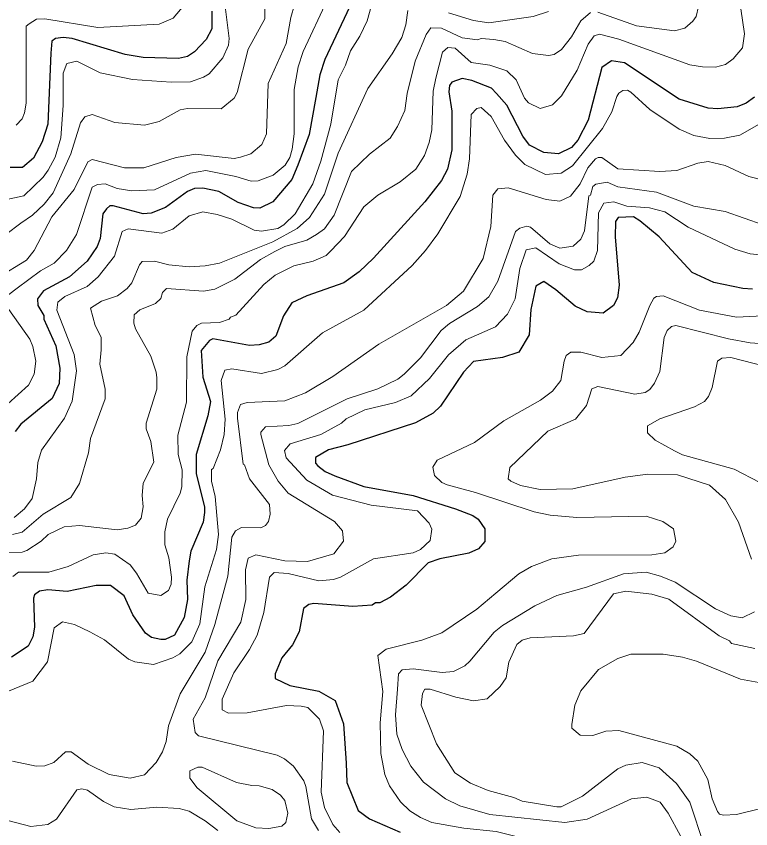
# Model space of a CAD drawing. Extents: x 423 to 448.8, y 7456.3 to 7484.
# Drawn here: x 430.968 to 432.377, y 7463.069 to 7464.628 of the extents above; entities that cross this region are included whole.
import ezdxf

# ---------------------------------------------------------------- set-up
doc = ezdxf.new("R2010")
doc.units = 0
doc.header["$LTSCALE"] = 0.032
doc.layers.add('1', color=7, linetype='Continuous', lineweight=25)
doc.layers.add('2', color=7, linetype='Continuous', lineweight=13)

msp = doc.modelspace()

# ---------------------------------------------------------------- linework, layer by layer
at = {"layer": '1'}
for points in [[(431.3433, 7464.6378), (431.3433, 7464.6038), (431.3325, 7464.5836), (431.3101, 7464.5597), (431.2962, 7464.5511), (431.2792, 7464.5473), (431.2111, 7464.5488), (431.1771, 7464.555), (431.075, 7464.5852), (431.058, 7464.5875), (431.0432, 7464.5851), (431.0363, 7464.5805), (431.034, 7464.5573), (431.0286, 7464.4212), (431.0177, 7464.3872), (431.0007, 7464.3555), (430.9798, 7464.3377), (430.9559, 7464.3377)], [(431.6071, 7464.6455), (431.5599, 7464.545), (431.5506, 7464.5156), (431.5429, 7464.4723), (431.5298, 7464.4011), (431.5081, 7464.3423), (431.4965, 7464.3145), (431.4601, 7464.2719), (431.4354, 7464.2595), (431.423, 7464.2603), (431.3936, 7464.2704), (431.3565, 7464.292), (431.3256, 7464.2982), (431.3101, 7464.2974), (431.2962, 7464.292), (431.2544, 7464.2611), (431.2266, 7464.2503), (431.2111, 7464.2487), (431.1539, 7464.2642), (431.1476, 7464.2642), (431.1407, 7464.2588), (431.1337, 7464.2487), (431.1291, 7464.2016), (431.1229, 7464.1861), (431.1036, 7464.1582), (431.0703, 7464.1281), (431.02, 7464.101), (431.0084, 7464.0855), (431.0092, 7464.0732), (431.0208, 7464.0538), (431.0208, 7464.0468), (431.044, 7463.9958), (431.0517, 7463.9525), (431.0502, 7463.9231), (431.037, 7463.8945), (430.9767, 7463.845), (430.9659, 7463.8311)], [(432.3844, 7464.473), (432.3682, 7464.4614), (432.3512, 7464.4545), (432.3141, 7464.4506), (432.2955, 7464.4514), (432.2398, 7464.4692), (432.1346, 7464.5388), (432.1099, 7464.5426), (432.0913, 7464.5295), (432.065, 7464.4289), (432.0456, 7464.3903), (432.0333, 7464.3763), (432.0085, 7464.3639), (431.9799, 7464.3663), (431.9528, 7464.3809), (431.9397, 7464.398), (431.9088, 7464.4575), (431.8894, 7464.48), (431.8794, 7464.49), (431.8422, 7464.5047), (431.8237, 7464.5086), (431.8035, 7464.5017), (431.7989, 7464.4954), (431.7981, 7464.4831), (431.8036, 7464.446), (431.8036, 7464.3717), (431.795, 7464.3346), (431.7835, 7464.3129), (431.7517, 7464.2719), (431.6535, 7464.1636), (431.6257, 7464.1373), (431.5963, 7464.1164), (431.5251, 7464.0917), (431.4965, 7464.0778), (431.4803, 7464.053), (431.4656, 7464.0144), (431.4524, 7464.0027), (431.4339, 7463.9973), (431.4153, 7463.9965), (431.3449, 7464.0089), (431.3387, 7464.0058), (431.3225, 7463.9865), (431.3256, 7463.9355), (431.3403, 7463.889), (431.3356, 7463.8612), (431.3132, 7463.787), (431.3132, 7463.7499), (431.3287, 7463.6864), (431.3287, 7463.6756), (431.3263, 7463.657), (431.3031, 7463.6013), (431.2993, 7463.5828), (431.2954, 7463.5457), (431.2962, 7463.5085), (431.29, 7463.4745), (431.2714, 7463.4404), (431.2536, 7463.4319), (431.2451, 7463.4319), (431.2273, 7463.4358), (431.2157, 7463.4443), (431.1917, 7463.4791), (431.1747, 7463.5155), (431.1484, 7463.5356), (431.1214, 7463.5356), (431.0657, 7463.524), (431.0286, 7463.5271), (431.0123, 7463.5248), (431.003, 7463.5178), (431.0007, 7463.5116), (431.003, 7463.4559), (430.9999, 7463.4374), (430.9906, 7463.4195), (430.959, 7463.3979)], [(432.3806, 7464.1041), (432.362, 7464.1056), (432.3063, 7464.1172), (432.2646, 7464.1365), (432.2011, 7464.2046), (432.164, 7464.2356), (432.1524, 7464.2433), (432.123, 7464.2417), (432.1176, 7464.234), (432.1168, 7464.2046), (432.1245, 7464.1118), (432.1214, 7464.0878), (432.1137, 7464.0732), (432.0936, 7464.0584), (432.0635, 7464.0608), (432.0402, 7464.0716), (432.0031, 7464.1033), (431.9799, 7464.1188), (431.9644, 7464.1102), (431.9552, 7464.0654), (431.9521, 7464.0167), (431.9319, 7463.9834), (431.901, 7463.9734), (431.8453, 7463.9656), (431.826, 7463.9448), (431.7819, 7463.8798), (431.768, 7463.8666), (431.734, 7463.848), (431.604, 7463.8055), (431.5669, 7463.7962), (431.5421, 7463.7815), (431.5421, 7463.7707), (431.5467, 7463.7653), (431.5607, 7463.7545), (431.5793, 7463.7459), (431.635, 7463.7258), (431.7293, 7463.7081), (431.8105, 7463.6825), (431.8438, 7463.6702), (431.8538, 7463.6632), (431.867, 7463.6447), (431.867, 7463.6199), (431.8546, 7463.606), (431.8361, 7463.5974), (431.7804, 7463.5866), (431.7579, 7463.5789), (431.7162, 7463.5364), (431.686, 7463.5132), (431.6651, 7463.5023), (431.6574, 7463.5023), (431.6504, 7463.4977), (431.6133, 7463.4954), (431.5391, 7463.5008), (431.529, 7463.4992), (431.5189, 7463.4915), (431.5104, 7463.4467), (431.498, 7463.4219), (431.4771, 7463.3971), (431.4648, 7463.3662), (431.4648, 7463.3569), (431.4926, 7463.3437), (431.5483, 7463.3329), (431.58, 7463.3152), (431.5955, 7463.2703), (431.6009, 7463.1945), (431.6024, 7463.1574), (431.6241, 7463.104), (431.6458, 7463.0878), (431.7046, 7463.0622)]]:
    msp.add_lwpolyline(points, dxfattribs=at)
at = {"layer": '2'}
for points in [[(431.5089, 7464.6749), (431.4949, 7464.6254), (431.4856, 7464.5759), (431.4509, 7464.4993), (431.4478, 7464.4027), (431.4392, 7464.3817), (431.4176, 7464.3639), (431.3983, 7464.3578), (431.3859, 7464.3554), (431.3117, 7464.3632), (431.2745, 7464.357), (431.2127, 7464.3369), (431.1755, 7464.3369), (431.1136, 7464.3531), (431.1051, 7464.3485), (431.0788, 7464.2959), (431.0363, 7464.2433), (431.0022, 7464.1783), (430.9876, 7464.1598), (430.9327, 7464.1265)], [(430.9481, 7464.2092), (430.9767, 7464.2309), (430.9992, 7464.2464), (431.0216, 7464.2673), (431.0386, 7464.2889), (431.0726, 7464.364), (431.0912, 7464.4235), (431.0997, 7464.4351), (431.1136, 7464.4397), (431.157, 7464.4243), (431.2142, 7464.4189), (431.242, 7464.4258), (431.2823, 7464.4483), (431.2962, 7464.4513), (431.3612, 7464.4506), (431.3859, 7464.4707), (431.392, 7464.4815), (431.4129, 7464.5651), (431.4447, 7464.6231), (431.4447, 7464.6502)], [(430.9535, 7464.094), (430.9698, 7464.1064), (431.0146, 7464.1396), (431.0409, 7464.1543), (431.0641, 7464.1783), (431.0835, 7464.2093), (431.1136, 7464.2998), (431.1237, 7464.3052), (431.1384, 7464.3067), (431.1616, 7464.2974), (431.1894, 7464.2928), (431.2328, 7464.2951), (431.3024, 7464.3268), (431.3318, 7464.3323), (431.389, 7464.3207), (431.4184, 7464.3113), (431.4323, 7464.3121), (431.4609, 7464.323), (431.4841, 7464.3423), (431.4926, 7464.357), (431.4972, 7464.3733), (431.5011, 7464.4027), (431.5011, 7464.4877), (431.5089, 7464.531), (431.5181, 7464.5604), (431.5653, 7464.661)], [(431.3689, 7464.6471), (431.3766, 7464.5852), (431.3751, 7464.5728), (431.3642, 7464.5481), (431.3379, 7464.5179), (431.3271, 7464.5109), (431.3024, 7464.5024), (431.2652, 7464.5016), (431.191, 7464.507), (431.1291, 7464.5194), (431.0842, 7464.5418), (431.0649, 7464.5372), (431.0579, 7464.5187), (431.0579, 7464.4568), (431.0533, 7464.3949), (431.0424, 7464.3578), (431.0293, 7464.333), (431.0193, 7464.3191), (430.9821, 7464.2835), (430.9311, 7464.2727)], [(431.29, 7464.6494), (431.2691, 7464.6246), (431.242, 7464.613), (431.1245, 7464.6068), (431.0224, 7464.6231), (431.0069, 7464.6223), (430.9929, 7464.6138), (430.9868, 7464.6091), (430.9868, 7464.4614), (430.9837, 7464.4429), (430.979, 7464.4312), (430.9674, 7464.4189)], [(431.7192, 7464.6393), (431.7154, 7464.6115), (431.7076, 7464.5875), (431.6891, 7464.5558), (431.6427, 7464.4893), (431.5854, 7464.3655), (431.5592, 7464.2866), (431.5305, 7464.2417), (431.5065, 7464.2209), (431.4602, 7464.1953), (431.3581, 7464.1543), (431.3302, 7464.149), (431.2993, 7464.1474), (431.2606, 7464.1512), (431.2328, 7464.1582), (431.2095, 7464.1574), (431.2041, 7464.1513), (431.1894, 7464.1164), (431.1809, 7464.1056), (431.1623, 7464.0917), (431.1314, 7464.0816), (431.1105, 7464.0677), (431.119, 7464.0345), (431.1306, 7464.012), (431.1306, 7463.9881), (431.1283, 7463.9602), (431.1384, 7463.9123), (431.1384, 7463.8937), (431.1105, 7463.8179), (431.1067, 7463.7901), (431.0889, 7463.7313), (431.0726, 7463.7042), (431.0192, 7463.6725), (430.9791, 7463.6377)], [(431.6489, 7464.6471), (431.6411, 7464.6192), (431.6272, 7464.5898), (431.6094, 7464.562), (431.5993, 7464.5341), (431.5854, 7464.5063), (431.5715, 7464.4212), (431.5522, 7464.3501), (431.5367, 7464.3067), (431.5027, 7464.2487), (431.481, 7464.2278), (431.4694, 7464.2209), (431.4385, 7464.2155), (431.4246, 7464.2178), (431.3813, 7464.2386), (431.3534, 7464.2479), (431.3256, 7464.2526), (431.2993, 7464.2449), (431.2683, 7464.2193), (431.2474, 7464.2116), (431.1825, 7464.2201), (431.1709, 7464.2147), (431.1562, 7464.1675), (431.1252, 7464.1281), (431.1036, 7464.1095), (431.061, 7464.0902), (431.0479, 7464.0793), (431.0455, 7464.0639), (431.0788, 7463.9788), (431.0835, 7463.9479), (431.075, 7463.8891), (431.0602, 7463.8565), (431.0162, 7463.7955)], [(432.0696, 7464.6354), (432.051, 7464.6192), (432.0333, 7464.5883), (432.014, 7464.5643), (432, 7464.555), (431.9892, 7464.5527), (431.9583, 7464.5565), (431.9057, 7464.5797), (431.884, 7464.5836), (431.86, 7464.5852), (431.8531, 7464.5829), (431.8237, 7464.5867), (431.7835, 7464.6053), (431.7633, 7464.606), (431.754, 7464.5929), (431.7332, 7464.5419), (431.7177, 7464.48), (431.7131, 7464.4475), (431.6991, 7464.4166), (431.6852, 7464.3941), (431.6457, 7464.3632), (431.611, 7464.3299), (431.5777, 7464.2464), (431.5592, 7464.2201), (431.5437, 7464.2092), (431.5251, 7464.1984), (431.4834, 7464.186), (431.464, 7464.1768), (431.4362, 7464.1613), (431.3875, 7464.1234), (431.3488, 7464.1041), (431.3271, 7464.1002), (431.256, 7464.1056), (431.2482, 7464.0979), (431.2451, 7464.0863), (431.2351, 7464.077), (431.2049, 7464.0646), (431.194, 7464.0553), (431.1933, 7464.0391), (431.1964, 7464.0283), (431.2258, 7463.9757), (431.2366, 7463.9448), (431.2374, 7463.9339), (431.2374, 7463.9123), (431.2173, 7463.8473), (431.2173, 7463.8365), (431.2258, 7463.8117), (431.232, 7463.7722), (431.2111, 7463.732), (431.2095, 7463.7081), (431.2111, 7463.6864), (431.2072, 7463.6647)], [(431.9892, 7464.637), (431.9598, 7464.6277), (431.8747, 7464.6153), (431.8453, 7464.62), (431.7974, 7464.6346)], [(432.3581, 7464.6424), (432.3651, 7464.5945), (432.3612, 7464.5674), (432.3434, 7464.5465), (432.3287, 7464.5356), (432.3094, 7464.5302), (432.2847, 7464.531), (432.2599, 7464.5349), (432.1238, 7464.5844), (432.0867, 7464.5937), (432.0766, 7464.5906)], [(432.2769, 7464.6471), (432.2723, 7464.6277), (432.2661, 7464.6184), (432.2506, 7464.6053), (432.2305, 7464.5999), (432.1578, 7464.6099), (432.0836, 7464.6362)], [(432.0766, 7464.5906), (432.065, 7464.5744), (432.0441, 7464.5249), (432.0139, 7464.4754), (431.9969, 7464.4583), (431.9729, 7464.4513), (431.9505, 7464.4622), (431.9428, 7464.4707), (431.9273, 7464.5062), (431.9088, 7464.5233), (431.8763, 7464.5341), (431.8407, 7464.5395), (431.8098, 7464.5666), (431.7958, 7464.5682), (431.7858, 7464.5589), (431.7726, 7464.5094), (431.768, 7464.4846), (431.7649, 7464.4104), (431.7602, 7464.3856), (431.7509, 7464.3609), (431.7347, 7464.3345), (431.7046, 7464.3106), (431.6613, 7464.285), (431.6349, 7464.2626), (431.5978, 7464.2054), (431.5715, 7464.1776), (431.5623, 7464.169), (431.5375, 7464.1582), (431.5004, 7464.149), (431.4648, 7464.1312), (431.4431, 7464.1134), (431.389, 7464.0546), (431.3789, 7464.0507), (431.3766, 7464.0468), (431.3581, 7464.0406), (431.3232, 7464.0391), (431.314, 7464.0344), (431.3054, 7464.0237), (431.2954, 7463.9742), (431.2946, 7463.8875), (431.2776, 7463.8241), (431.2784, 7463.787), (431.2861, 7463.7576), (431.2853, 7463.7251), (431.2822, 7463.7127), (431.2583, 7463.6632), (431.2529, 7463.6385), (431.2529, 7463.6137), (431.2606, 7463.589), (431.266, 7463.5518), (431.2652, 7463.5379), (431.2598, 7463.5263), (431.2451, 7463.5162), (431.2211, 7463.5209), (431.1987, 7463.5595), (431.1863, 7463.575), (431.157, 7463.5959), (431.1399, 7463.5982), (431.1152, 7463.5944), (431.0672, 7463.5719), (431.0301, 7463.5611), (430.9721, 7463.5611), (430.9612, 7463.5526)], [(431.3201, 7463.4621), (431.3294, 7463.5333), (431.3518, 7463.6044), (431.3557, 7463.6338), (431.3495, 7463.7065), (431.3426, 7463.7359), (431.3426, 7463.7583), (431.3456, 7463.7599), (431.3596, 7463.7963), (431.3665, 7463.8257), (431.3688, 7463.855), (431.3611, 7463.9293), (431.3681, 7463.9486), (431.3813, 7463.9517), (431.4385, 7463.9424), (431.4694, 7463.9501), (431.4834, 7463.9571), (431.5553, 7464.0205), (431.635, 7464.0639), (431.7277, 7464.1497), (431.7533, 7464.1783), (431.7765, 7464.2108), (431.8198, 7464.282), (431.8329, 7464.3253), (431.8376, 7464.3547), (431.8407, 7464.4398), (431.8515, 7464.4513), (431.86, 7464.4529), (431.8793, 7464.4359), (431.9049, 7464.3903), (431.9257, 7464.3616), (431.9436, 7464.3438), (431.983, 7464.3245), (432.0132, 7464.3268), (432.0348, 7464.3408), (432.0928, 7464.4127), (432.1106, 7464.4444), (432.1199, 7464.4738), (432.1238, 7464.4808), (432.1315, 7464.4854), (432.1408, 7464.4862), (432.147, 7464.4823), (432.1833, 7464.449), (432.2398, 7464.4111), (432.2677, 7464.3995), (432.2986, 7464.3934), (432.3264, 7464.3941), (432.3558, 7464.3996), (432.3929, 7464.4212)], [(432.4007, 7464.3137), (432.3736, 7464.3206), (432.328, 7464.3415), (432.2955, 7464.3493), (432.2754, 7464.3462), (432.2352, 7464.3322), (432.2027, 7464.3299), (432.1222, 7464.3353), (432.0913, 7464.357), (432.0843, 7464.357), (432.0789, 7464.3547), (432.0642, 7464.3369), (432.0495, 7464.3067)], [(432.4007, 7464.2278), (432.328, 7464.2533), (432.2677, 7464.2634), (432.1965, 7464.2905), (432.1222, 7464.3005), (432.1013, 7464.3098), (432.0797, 7464.3059), (432.0743, 7464.3013), (432.0696, 7464.285), (432.0665, 7464.2835), (432.058, 7464.2162), (432.0511, 7464.2), (432.0364, 7464.1868), (432.0109, 7464.1829), (431.9915, 7464.1915), (431.9544, 7464.2232), (431.9474, 7464.2255), (431.9343, 7464.2217), (431.9257, 7464.2147), (431.8917, 7464.1196), (431.8747, 7464.0894), (431.8531, 7464.0708), (431.7989, 7464.0383), (431.7834, 7464.0252), (431.7432, 7463.9726), (431.7123, 7463.9409), (431.6999, 7463.9316), (431.6613, 7463.913), (431.6025, 7463.8937), (431.5081, 7463.8465), (431.4911, 7463.8426), (431.4462, 7463.8403), (431.4369, 7463.8302), (431.4369, 7463.8257), (431.4524, 7463.7669), (431.4702, 7463.7359), (431.4895, 7463.7127), (431.5785, 7463.6585), (431.594, 7463.6408), (431.5955, 7463.6207), (431.5769, 7463.5967), (431.5267, 7463.582), (431.4834, 7463.5827), (431.4277, 7463.5944), (431.413, 7463.5882), (431.4076, 7463.5658), (431.4083, 7463.5085), (431.399, 7463.4652), (431.3549, 7463.391), (431.3302, 7463.3198), (431.307, 7463.2788), (431.3109, 7463.2532), (431.3178, 7463.2471), (431.4686, 7463.2099), (431.4826, 7463.203)], [(432.0495, 7464.3067), (432.031, 7464.2827), (432.0108, 7464.2735), (431.9846, 7464.2765), (431.9119, 7464.299), (431.8917, 7464.2967), (431.8825, 7464.285), (431.8786, 7464.2248), (431.8639, 7464.1629), (431.826, 7464.1002), (431.7935, 7464.0732), (431.6636, 7463.9989), (431.5754, 7463.937), (431.5228, 7463.9053), (431.4834, 7463.8898), (431.4107, 7463.8867), (431.3983, 7463.8828), (431.3921, 7463.8674), (431.3921, 7463.8566), (431.4029, 7463.7684), (431.406, 7463.7669), (431.4153, 7463.7405), (431.4539, 7463.6911), (431.4547, 7463.6725), (431.4516, 7463.6585), (431.4462, 7463.6508), (431.437, 7463.6462), (431.3998, 7463.6469), (431.3882, 7463.6408), (431.3812, 7463.6284), (431.3735, 7463.5534), (431.3487, 7463.4606), (431.3302, 7463.408), (431.2822, 7463.3275), (431.2598, 7463.2664), (431.2552, 7463.2363), (431.2482, 7463.2162), (431.2366, 7463.196), (431.2142, 7463.172), (431.1864, 7463.1659), (431.1461, 7463.1728), (431.1059, 7463.1929), (431.0734, 7463.2161), (431.0626, 7463.2161), (431.0401, 7463.196), (431.0224, 7463.1898), (431.0061, 7463.1891), (430.9605, 7463.1984)], [(432.4192, 7464.1675), (432.3759, 7464.1721), (432.3465, 7464.1814), (432.2568, 7464.2232), (432.212, 7464.2526), (432.1826, 7464.2603), (432.1393, 7464.2634), (432.1145, 7464.2719), (432.0951, 7464.2696), (432.0851, 7464.2511), (432.0828, 7464.1783), (432.0758, 7464.1582), (432.0673, 7464.1497), (432.0526, 7464.1412), (432.0387, 7464.1412), (432.0093, 7464.1528), (431.9645, 7464.1837), (431.9459, 7464.1799), (431.9343, 7464.1443), (431.925, 7464.0855), (431.9103, 7464.0561), (431.8871, 7464.0321), (431.8306, 7464.0074), (431.7973, 7463.978), (431.761, 7463.9331), (431.7254, 7463.8999), (431.6953, 7463.8867), (431.6365, 7463.8728), (431.6009, 7463.8558), (431.5916, 7463.8473), (431.5522, 7463.8256), (431.4934, 7463.8078), (431.4826, 7463.7947), (431.4856, 7463.7808), (431.5251, 7463.7375), (431.5746, 7463.7088), (431.6489, 7463.6895), (431.7378, 7463.6787), (431.7603, 7463.6555), (431.7649, 7463.6439), (431.7618, 7463.6222), (431.7432, 7463.6044), (431.7293, 7463.5982), (431.6535, 7463.5866), (431.5901, 7463.5518), (431.5762, 7463.5472), (431.5483, 7463.5449), (431.4895, 7463.5588), (431.4625, 7463.5603), (431.4539, 7463.5518), (431.4431, 7463.4838), (431.43, 7463.4405), (431.4153, 7463.4126), (431.3851, 7463.3678), (431.3627, 7463.3175), (431.3627, 7463.2973), (431.3751, 7463.2904), (431.4107, 7463.2912), (431.4865, 7463.3051), (431.5143, 7463.3043), (431.5274, 7463.3012), (431.5499, 7463.2788), (431.5576, 7463.2564), (431.553, 7463.1388), (431.5592, 7463.1094), (431.5754, 7463.0769), (431.5885, 7463.0615)], [(432.4131, 7464.0538), (432.3496, 7464.0507), (432.2785, 7464.0638), (432.2089, 7464.0917), (432.1965, 7464.0902), (432.1911, 7464.0871), (432.1833, 7464.0732), (432.1632, 7464.0221), (432.1516, 7464.002), (432.1276, 7463.9772), (432.0913, 7463.9733), (432.0511, 7463.9834), (432.0317, 7463.9834), (432.0232, 7463.9772), (432.0193, 7463.9664), (432.0124, 7463.9293), (431.9969, 7463.9084), (431.9737, 7463.8914), (431.9033, 7463.8519), (431.8468, 7463.8101), (431.7757, 7463.7761), (431.7672, 7463.763), (431.7703, 7463.7468), (431.7842, 7463.7336), (431.7943, 7463.729), (431.8492, 7463.7142), (431.9614, 7463.6771), (431.9923, 7463.6709), (432.0433, 7463.6663), (432.1764, 7463.6686), (432.2081, 7463.6586), (432.2289, 7463.6447), (432.2336, 7463.6207), (432.2282, 7463.6098), (432.2119, 7463.5982), (432.1872, 7463.5944), (432.0464, 7463.5936), (431.9954, 7463.5866), (431.9567, 7463.5719), (431.932, 7463.558), (431.8879, 7463.5209), (431.8515, 7463.4899), (431.7842, 7463.4451), (431.7463, 7463.4304), (431.6775, 7463.4134), (431.6613, 7463.401), (431.6713, 7463.3322), (431.6659, 7463.2719), (431.6674, 7463.2131), (431.6751, 7463.1729), (431.6837, 7463.1512), (431.7053, 7463.1202), (431.7231, 7463.1032), (431.7432, 7463.0901), (431.7649, 7463.0808)], [(430.952, 7463.8844), (430.9914, 7463.92), (431.0023, 7463.9409), (431.0054, 7463.9664), (430.9999, 7463.9943), (430.9937, 7464.0082), (430.9535, 7464.0654)], [(432.2367, 7463.7483), (432.1795, 7463.7491), (432.1362, 7463.7436), (432.0356, 7463.7212), (431.9729, 7463.7197), (431.9351, 7463.7274), (431.9165, 7463.7359), (431.9118, 7463.7405), (431.9149, 7463.7622), (431.9876, 7463.8318), (432.041, 7463.855), (432.0619, 7463.8813), (432.0719, 7463.913), (432.0836, 7463.9177), (432.1547, 7463.903), (432.1748, 7463.9061), (432.1833, 7463.9115), (432.1926, 7463.9238), (432.2027, 7463.9463), (432.2112, 7464.0113), (432.2166, 7464.0252), (432.2251, 7464.0329), (432.2336, 7464.0345), (432.3342, 7464.0089), (432.3759, 7464.0012), (432.4192, 7463.9981)], [(432.3945, 7463.7336), (432.345, 7463.7591), (432.246, 7463.7862), (432.2305, 7463.7939), (432.1934, 7463.8148), (432.1787, 7463.8287), (432.1787, 7463.8419), (432.2027, 7463.8558), (432.2692, 7463.8782), (432.2885, 7463.889), (432.2963, 7463.8984), (432.3032, 7463.9154), (432.3133, 7463.9664), (432.3218, 7463.9718), (432.3388, 7463.9734), (432.4308, 7463.9494)], [(431.0162, 7463.7955), (431.0092, 7463.7715), (431.0069, 7463.7406), (430.9984, 7463.7026), (430.9837, 7463.6825), (430.9636, 7463.6663)], [(432.3782, 7463.5859), (432.3535, 7463.657), (432.3287, 7463.7004), (432.2978, 7463.7282), (432.2367, 7463.7483)], [(431.2072, 7463.6647), (431.1964, 7463.6516), (431.1817, 7463.6454), (431.1616, 7463.6423), (431.0889, 7463.6508), (431.0595, 7463.6485), (431.0293, 7463.6338), (431.0154, 7463.6207), (430.9883, 7463.6029), (430.9791, 7463.5998), (430.9388, 7463.5982)], [(430.9791, 7463.6377), (430.9605, 7463.6338)], [(432.2421, 7463.0553), (432.2189, 7463.0986), (432.2034, 7463.1195), (432.1779, 7463.1295), (432.1485, 7463.1264), (432.0635, 7463.087), (432.0201, 7463.0808), (431.8763, 7463.0962), (431.819, 7463.1125), (431.7912, 7463.1264), (431.7494, 7463.1581), (431.7246, 7463.1891), (431.7084, 7463.2208), (431.6983, 7463.2501), (431.6952, 7463.2873), (431.6991, 7463.3368), (431.7014, 7463.3662), (431.7084, 7463.3739), (431.7293, 7463.3755), (431.785, 7463.3685), (431.8067, 7463.3709), (431.8283, 7463.3816), (431.8383, 7463.3902), (431.8848, 7463.4459), (431.901, 7463.459), (431.9629, 7463.4969), (432.0047, 7463.5162), (432.0619, 7463.5325), (432.1331, 7463.558), (432.1764, 7463.5611), (432.2042, 7463.5534), (432.2321, 7463.5418), (432.3094, 7463.4907), (432.3388, 7463.4776), (432.3604, 7463.4737), (432.3844, 7463.4853)], [(432.2878, 7463.0367), (432.2599, 7463.1195), (432.2344, 7463.1558), (432.2011, 7463.186), (432.1686, 7463.196), (432.1377, 7463.1906), (432.1222, 7463.1836), (432.0541, 7463.1311), (432.0131, 7463.1109), (432.0047, 7463.1109), (431.9382, 7463.1218), (431.9227, 7463.1287), (431.8732, 7463.1419), (431.8392, 7463.1566), (431.809, 7463.1759), (431.7741, 7463.2316), (431.7448, 7463.3059), (431.7471, 7463.3283), (431.7517, 7463.3368), (431.7618, 7463.3368), (431.8113, 7463.3213), (431.8453, 7463.3144), (431.8716, 7463.3182), (431.8963, 7463.3415), (431.908, 7463.3585), (431.9126, 7463.3886), (431.9281, 7463.4227), (431.9382, 7463.4304), (431.9536, 7463.435), (432.0372, 7463.4389), (432.0572, 7463.4436), (432.1137, 7463.5194), (432.1377, 7463.5247), (432.1872, 7463.5193), (432.2197, 7463.5093), (432.3164, 7463.4389), (432.3365, 7463.4296), (432.3403, 7463.4242), (432.3852, 7463.4149)], [(430.9272, 7463.3229), (430.9999, 7463.3523), (431.0278, 7463.3894), (431.0409, 7463.4543), (431.0564, 7463.466), (431.0796, 7463.4606), (431.109, 7463.4466), (431.1369, 7463.4311), (431.1832, 7463.3941), (431.1956, 7463.3894), (431.2312, 7463.384), (431.2683, 7463.3971), (431.2815, 7463.4048), (431.3047, 7463.4273), (431.3201, 7463.4621)], [(432.4069, 7463.3468), (432.3574, 7463.3561), (432.273, 7463.3902), (432.246, 7463.3979), (432.2089, 7463.4041), (432.147, 7463.4041), (432.1222, 7463.3956), (432.0851, 7463.3747), (432.051, 7463.3337), (432.0394, 7463.3059), (432.034, 7463.2688), (432.034, 7463.2618), (432.0495, 7463.2486), (432.0743, 7463.2478), (432.099, 7463.2563), (432.1238, 7463.2571), (432.2352, 7463.227), (432.2599, 7463.2123), (432.2753, 7463.1983), (432.2947, 7463.1636), (432.3032, 7463.1264), (432.3133, 7463.1017), (432.3171, 7463.097), (432.3249, 7463.0947), (432.3496, 7463.0962), (432.3991, 7463.1086)], [(431.4826, 7463.203), (431.4996, 7463.1891), (431.5197, 7463.1605), (431.5235, 7463.1496), (431.5344, 7463.0878), (431.5475, 7463.0653)], [(431.3549, 7463.0653), (431.3302, 7463.0839), (431.2993, 7463.1024), (431.2807, 7463.1078), (431.2374, 7463.1102), (431.1879, 7463.1055), (431.1554, 7463.111), (431.1353, 7463.121), (431.1044, 7463.1427), (431.0935, 7463.1457), (431.0842, 7463.1434), (431.0448, 7463.087), (431.0286, 7463.0769), (430.9961, 7463.073), (430.9543, 7463.0839)], [(431.7649, 7463.0808), (431.8268, 7463.0699), (431.8887, 7463.0638), (431.9706, 7463.0429), (432, 7463.0406), (432.0836, 7463.0514), (432.113, 7463.0514), (432.1346, 7463.0483), (432.1532, 7463.0398), (432.1702, 7463.0282), (432.1888, 7463.005), (432.1949, 7462.9764), (432.1895, 7462.947), (432.1918, 7462.9299), (432.2042, 7462.9214), (432.2367, 7462.9137), (432.297, 7462.9183), (432.3388, 7462.9176), (432.4718, 7462.8874)]]:
    msp.add_lwpolyline(points, dxfattribs=at)
msp.add_lwpolyline([(431.4199, 7463.1519), (431.4339, 7463.1512), (431.4586, 7463.1442), (431.4748, 7463.1334), (431.4834, 7463.1233), (431.4887, 7463.0986), (431.4849, 7463.0808), (431.4772, 7463.0738), (431.4524, 7463.0692), (431.4277, 7463.0707), (431.3913, 7463.0839), (431.3147, 7463.1473), (431.3008, 7463.1659), (431.3008, 7463.1798), (431.3163, 7463.1868), (431.3248, 7463.1868), (431.3905, 7463.1573)], close=True, dxfattribs=at)

doc.saveas('drawing.dxf')
